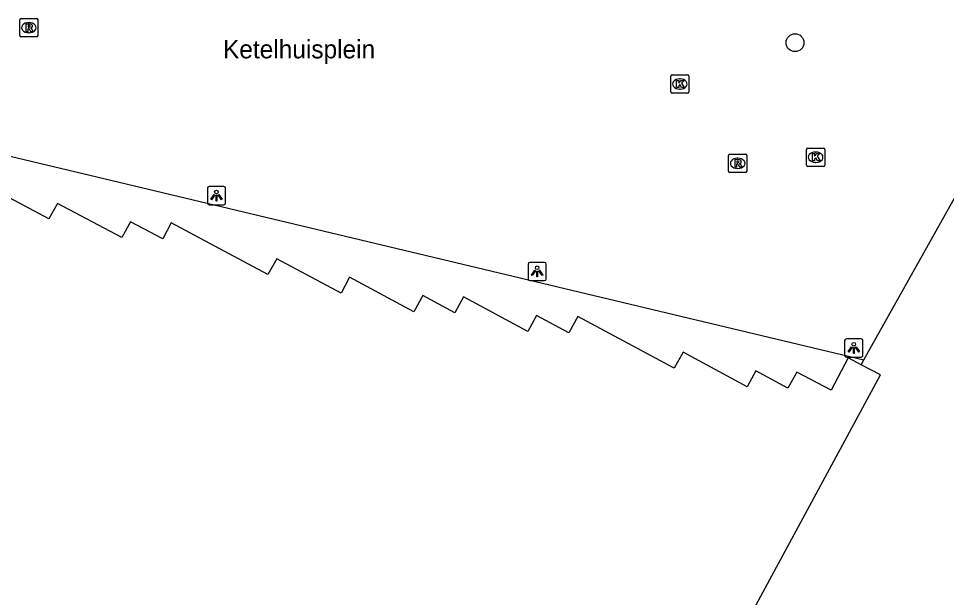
# Model space of a CAD drawing. Extents: x 159489 to 160304, y 383826 to 384530.
# Drawn here: x 159842.4 to 159893.2, y 384293 to 384324.7 of the extents above; entities that cross this region are included whole.
import ezdxf

# ---------------------------------------------------------------- set-up
doc = ezdxf.new("R2010")
doc.units = 0
for name, color, linetype in [('IMGEO_Boom', 7, 'Continuous'), ('IMGEO_Kolk', 7, 'Continuous'), ('IMGEO_Lichtpunt', 7, 'Continuous'), ('IMGEO_Openbare_ruimte_label', 7, 'Continuous'), ('IMGEO_Rioolput', 7, 'Continuous'), ('IMGEO_Voetpad_gesloten', 7, 'Continuous'), ('IMGEO_Voetpad_open', 7, 'Continuous')]:
    doc.layers.add(name, color=color, linetype=linetype)

msp = doc.modelspace()

# ---------------------------------------------------------------- linework, layer by layer
at = {"layer": 'IMGEO_Boom'}
msp.add_circle((159884.945, 384323.381), 0.489, dxfattribs=at)
at = {"layer": 'IMGEO_Kolk'}
for p, q in [((159878.141, 384320.695), (159878.141, 384321.547)), ((159878.216, 384321.621), (159879.068, 384321.621)), ((159878.629, 384321.401), (159878.654, 384321.401)), ((159879.142, 384321.547), (159879.142, 384320.695)), ((159878.652, 384320.841), (159878.627, 384320.841)), ((159879.068, 384320.621), (159878.216, 384320.621)), ((159885.574, 384316.689), (159885.574, 384317.541)), ((159885.649, 384317.615), (159886.501, 384317.615)), ((159886.062, 384317.395), (159886.087, 384317.395)), ((159886.575, 384317.541), (159886.575, 384316.689)), ((159886.085, 384316.835), (159886.06, 384316.835)), ((159886.501, 384316.615), (159885.649, 384316.615))]:
    msp.add_line(p, q, dxfattribs=at)
for points in [[(159878.141, 384320.695), (159878.141, 384321.547)], [(159878.216, 384321.621), (159879.068, 384321.621)], [(159878.462, 384321.321), (159878.585, 384321.321), (159878.585, 384321.17), (159878.715, 384321.321), (159878.879, 384321.321), (159878.733, 384321.17), (159878.886, 384320.921), (159878.734, 384320.921), (159878.649, 384321.085), (159878.585, 384321.018), (159878.585, 384320.921), (159878.462, 384320.921), (159878.462, 384321.321)], [(159879.142, 384321.547), (159879.142, 384320.695)], [(159879.068, 384320.621), (159878.216, 384320.621)], [(159885.574, 384316.689), (159885.574, 384317.541)], [(159885.649, 384317.615), (159886.501, 384317.615)], [(159885.895, 384317.315), (159886.018, 384317.315), (159886.018, 384317.164), (159886.148, 384317.315), (159886.312, 384317.315), (159886.166, 384317.164), (159886.319, 384316.915), (159886.167, 384316.915), (159886.082, 384317.079), (159886.018, 384317.012), (159886.018, 384316.915), (159885.895, 384316.915), (159885.895, 384317.315)], [(159886.575, 384317.541), (159886.575, 384316.689)], [(159886.501, 384316.615), (159885.649, 384316.615)]]:
    msp.add_lwpolyline(points, dxfattribs=at)
for centre, start, end in [((159878.218, 384321.545), 91.552, 178.448), ((159878.218, 384321.545), 91.552, 178.448), ((159879.066, 384321.545), 1.552, 88.448), ((159879.066, 384321.545), 1.552, 88.448), ((159878.218, 384320.697), 181.552, 268.448), ((159878.218, 384320.697), 181.552, 268.448), ((159879.066, 384320.697), 271.552, 358.448), ((159879.066, 384320.697), 271.552, 358.448), ((159885.651, 384317.539), 91.552, 178.448), ((159885.651, 384317.539), 91.552, 178.448), ((159886.499, 384317.539), 1.552, 88.448), ((159886.499, 384317.539), 1.552, 88.448), ((159885.651, 384316.691), 181.552, 268.448), ((159885.651, 384316.691), 181.552, 268.448), ((159886.499, 384316.691), 271.552, 358.448), ((159886.499, 384316.691), 271.552, 358.448)]:
    msp.add_arc(centre, 0.0765, start, end, dxfattribs=at)
for centre, major_axis, ratio, start_param, end_param in [((159878.628, 384321.121), (-0.387, 0.002), 0.722429, 4.712389, 7.853982), ((159878.653, 384321.121), (-0.39, 0.002), 0.717154, 1.570796, 4.712389), ((159886.061, 384317.115), (-0.387, 0.002), 0.722429, 4.712389, 7.853982), ((159886.086, 384317.115), (-0.39, 0.002), 0.717154, 1.570796, 4.712389)]:
    msp.add_ellipse(centre, major_axis=major_axis, ratio=ratio, start_param=start_param, end_param=end_param, dxfattribs=at)
at = {"layer": 'IMGEO_Lichtpunt'}
for p, q in [((159852.782, 384315.416), (159852.782, 384314.609)), ((159852.782, 384315.416), (159852.782, 384314.609)), ((159853.684, 384315.511), (159852.876, 384315.511)), ((159853.684, 384315.511), (159852.876, 384315.511)), ((159853.778, 384314.609), (159853.778, 384315.416)), ((159853.778, 384314.609), (159853.778, 384315.416)), ((159852.876, 384314.515), (159853.684, 384314.515)), ((159852.876, 384314.515), (159853.684, 384314.515)), ((159870.333, 384311.269), (159870.333, 384310.462)), ((159870.333, 384311.269), (159870.333, 384310.462)), ((159871.235, 384311.364), (159870.427, 384311.364)), ((159871.235, 384311.364), (159870.427, 384311.364)), ((159871.329, 384310.462), (159871.329, 384311.269)), ((159871.329, 384310.462), (159871.329, 384311.269)), ((159870.427, 384310.368), (159871.235, 384310.368)), ((159870.427, 384310.368), (159871.235, 384310.368)), ((159887.661, 384307.084), (159887.661, 384306.277)), ((159887.661, 384307.084), (159887.661, 384306.277)), ((159888.563, 384307.179), (159887.755, 384307.179)), ((159888.563, 384307.179), (159887.755, 384307.179)), ((159888.657, 384306.277), (159888.657, 384307.084)), ((159888.657, 384306.277), (159888.657, 384307.084)), ((159887.755, 384306.183), (159888.563, 384306.183)), ((159887.755, 384306.183), (159888.563, 384306.183))]:
    msp.add_line(p, q, dxfattribs=at)
for points in [[(159853.156, 384315.08), (159853.195, 384315.052), (159853.007, 384314.79), (159852.969, 384314.817), (159853.156, 384315.08)], [(159853.258, 384315.032), (159853.305, 384315.032), (159853.305, 384314.71), (159853.258, 384314.71), (159853.258, 384315.032)], [(159853.368, 384315.052), (159853.406, 384315.079), (159853.593, 384314.817), (159853.554, 384314.789), (159853.368, 384315.052)], [(159870.707, 384310.933), (159870.746, 384310.905), (159870.558, 384310.643), (159870.52, 384310.67), (159870.707, 384310.933)], [(159870.809, 384310.885), (159870.856, 384310.885), (159870.856, 384310.563), (159870.809, 384310.563), (159870.809, 384310.885)], [(159870.919, 384310.905), (159870.957, 384310.932), (159871.144, 384310.67), (159871.105, 384310.642), (159870.919, 384310.905)], [(159888.035, 384306.748), (159888.074, 384306.72), (159887.886, 384306.458), (159887.848, 384306.485), (159888.035, 384306.748)], [(159888.137, 384306.7), (159888.184, 384306.7), (159888.184, 384306.378), (159888.137, 384306.378), (159888.137, 384306.7)], [(159888.247, 384306.72), (159888.285, 384306.747), (159888.472, 384306.485), (159888.433, 384306.457), (159888.247, 384306.72)]]:
    msp.add_lwpolyline(points, dxfattribs=at)
for centre in [(159853.281, 384315.214), (159870.832, 384311.067), (159888.16, 384306.882)]:
    msp.add_circle(centre, 0.0994, dxfattribs=at)
for centre, start, end in [((159852.876, 384315.416), 90, 180), ((159852.876, 384315.416), 90, 180), ((159853.684, 384315.416), 0, 90), ((159853.684, 384315.416), 0, 90), ((159852.876, 384314.609), 180, 270), ((159852.876, 384314.609), 180, 270), ((159853.684, 384314.609), 270, 0), ((159853.684, 384314.609), 270, 360), ((159870.427, 384311.269), 90, 180), ((159870.427, 384311.269), 90, 180), ((159871.235, 384311.269), 0, 90), ((159871.235, 384311.269), 0, 90), ((159870.427, 384310.462), 180, 270), ((159870.427, 384310.462), 180, 270), ((159871.235, 384310.462), 270, 0), ((159871.235, 384310.462), 270, 360), ((159887.755, 384307.084), 90, 180), ((159887.755, 384307.084), 90, 180), ((159888.563, 384307.084), 0, 90), ((159888.563, 384307.084), 0, 90), ((159887.755, 384306.277), 180, 270), ((159887.755, 384306.277), 180, 270), ((159888.563, 384306.277), 270, 0), ((159888.563, 384306.277), 270, 360)]:
    msp.add_arc(centre, 0.0946, start, end, dxfattribs=at)
at = {"layer": 'IMGEO_Rioolput'}
for p, q in [((159842.512, 384323.774), (159842.512, 384324.626)), ((159842.587, 384324.7), (159843.439, 384324.7)), ((159843, 384324.48), (159843.025, 384324.48)), ((159843.513, 384324.626), (159843.513, 384323.774)), ((159843.023, 384323.92), (159842.998, 384323.92)), ((159843.439, 384323.7), (159842.587, 384323.7)), ((159881.308, 384316.357), (159881.308, 384317.209)), ((159881.383, 384317.283), (159882.235, 384317.283)), ((159882.309, 384317.209), (159882.309, 384316.357)), ((159881.796, 384317.063), (159881.821, 384317.063)), ((159882.235, 384316.283), (159881.383, 384316.283)), ((159881.819, 384316.503), (159881.794, 384316.503))]:
    msp.add_line(p, q, dxfattribs=at)
for points in [[(159842.512, 384323.774), (159842.512, 384324.626)], [(159842.587, 384324.7), (159843.439, 384324.7)], [(159843.101, 384324.398), (159842.849, 384324.4), (159842.849, 384324)], [(159843.027, 384324.319), (159842.973, 384324.319), (159842.973, 384324.238)], [(159843.513, 384324.626), (159843.513, 384323.774)], [(159842.849, 384324), (159842.973, 384324), (159842.973, 384324.162), (159842.984, 384324.162)], [(159842.973, 384324.238), (159843.025, 384324.238)], [(159843.031, 384324.133), (159843.102, 384324), (159843.242, 384324), (159843.177, 384324.126)], [(159843.439, 384323.7), (159842.587, 384323.7)], [(159881.308, 384316.357), (159881.308, 384317.209)], [(159881.383, 384317.283), (159882.235, 384317.283)], [(159882.309, 384317.209), (159882.309, 384316.357)], [(159881.897, 384316.981), (159881.645, 384316.983), (159881.645, 384316.583)], [(159881.645, 384316.583), (159881.769, 384316.583), (159881.769, 384316.745), (159881.78, 384316.745)], [(159881.823, 384316.902), (159881.769, 384316.902), (159881.769, 384316.821)], [(159881.769, 384316.821), (159881.821, 384316.821)], [(159881.827, 384316.716), (159881.898, 384316.583), (159882.038, 384316.583), (159881.973, 384316.709)], [(159882.235, 384316.283), (159881.383, 384316.283)]]:
    msp.add_lwpolyline(points, dxfattribs=at)
for centre, radius, start, end in [((159842.589, 384324.624), 0.0765, 91.552, 178.448), ((159842.589, 384324.624), 0.0765, 91.552, 178.448), ((159843.033, 384324.223), 0.0964, 77.0061, 93.1865), ((159843.047, 384324.28), 0.0378, 276.6634, 79.6772), ((159843.1, 384324.288), 0.109, 350.3612, 89.416), ((159843.437, 384324.624), 0.0765, 1.552, 88.448), ((159843.437, 384324.624), 0.0765, 1.552, 88.448), ((159842.983, 384324.109), 0.0533, 26.0293, 88.6989), ((159843.009, 384324.427), 0.19, 274.7715, 282.9687), ((159843.098, 384324.288), 0.112, 277.5842, 350.9817), ((159843.082, 384324.073), 0.108, 29.5134, 73.7905), ((159842.589, 384323.776), 0.0765, 181.552, 268.448), ((159842.589, 384323.776), 0.0765, 181.552, 268.448), ((159843.437, 384323.776), 0.0765, 271.552, 358.448), ((159843.437, 384323.776), 0.0765, 271.552, 358.448), ((159881.385, 384317.207), 0.0765, 91.552, 178.448), ((159881.385, 384317.207), 0.0765, 91.552, 178.448), ((159882.233, 384317.207), 0.0765, 1.552, 88.448), ((159882.233, 384317.207), 0.0765, 1.552, 88.448), ((159881.779, 384316.692), 0.0533, 26.0293, 88.6989), ((159881.805, 384317.01), 0.19, 274.7715, 282.9687), ((159881.829, 384316.806), 0.0964, 77.0061, 93.1865), ((159881.843, 384316.863), 0.0378, 276.6634, 79.6772), ((159881.896, 384316.871), 0.109, 350.3612, 89.416), ((159881.894, 384316.871), 0.112, 277.5842, 350.9817), ((159881.878, 384316.656), 0.108, 29.5134, 73.7905), ((159881.385, 384316.359), 0.0765, 181.552, 268.448), ((159881.385, 384316.359), 0.0765, 181.552, 268.448), ((159882.233, 384316.359), 0.0765, 271.552, 358.448), ((159882.233, 384316.359), 0.0765, 271.552, 358.448)]:
    msp.add_arc(centre, radius, start, end, dxfattribs=at)
for centre, major_axis, ratio, start_param, end_param in [((159842.999, 384324.2), (-0.387, 0.002), 0.722429, 4.712389, 7.853982), ((159843.024, 384324.2), (-0.39, 0.002), 0.717154, 1.570796, 4.712389), ((159881.795, 384316.783), (-0.387, 0.002), 0.722429, 4.712389, 7.853982), ((159881.82, 384316.783), (-0.39, 0.002), 0.717154, 1.570796, 4.712389)]:
    msp.add_ellipse(centre, major_axis=major_axis, ratio=ratio, start_param=start_param, end_param=end_param, dxfattribs=at)
at = {"layer": 'IMGEO_Voetpad_gesloten'}
for points in [[(159888.567, 384305.758), (159887.859, 384306.132), (159886.919, 384304.375), (159885.037, 384305.348), (159884.561, 384304.482), (159882.796, 384305.425), (159882.322, 384304.552), (159878.824, 384306.443), (159878.332, 384305.572), (159873.054, 384308.401), (159872.568, 384307.511), (159870.803, 384308.449), (159870.331, 384307.574), (159866.802, 384309.474), (159866.332, 384308.605), (159864.573, 384309.552), (159864.089, 384308.661), (159860.57, 384310.554), (159860.103, 384309.682), (159856.582, 384311.564), (159856.095, 384310.691), (159850.799, 384313.521), (159850.353, 384312.655), (159848.576, 384313.588), (159848.098, 384312.722), (159844.577, 384314.586), (159844.112, 384313.744), (159840.569, 384315.627)], [(159860.893, 384252.084), (159889.617, 384305.204), (159888.567, 384305.758)]]:
    msp.add_lwpolyline(points, dxfattribs=at)
at = {"layer": 'IMGEO_Voetpad_open'}
for points in [[(159833.11, 384319.258), (159835.164, 384318.796), (159888.716, 384306.025)], [(159888.716, 384306.025), (159896.215, 384319.406)], [(159888.567, 384305.758), (159888.716, 384306.025)]]:
    msp.add_lwpolyline(points, dxfattribs=at)

# ---------------------------------------------------------------- texts
at = {"layer": 'IMGEO_Openbare_ruimte_label'}
msp.add_text('Ketelhuisplein', height=1, dxfattribs=at).set_placement((159853.64, 384322.523))

doc.saveas('drawing.dxf')
